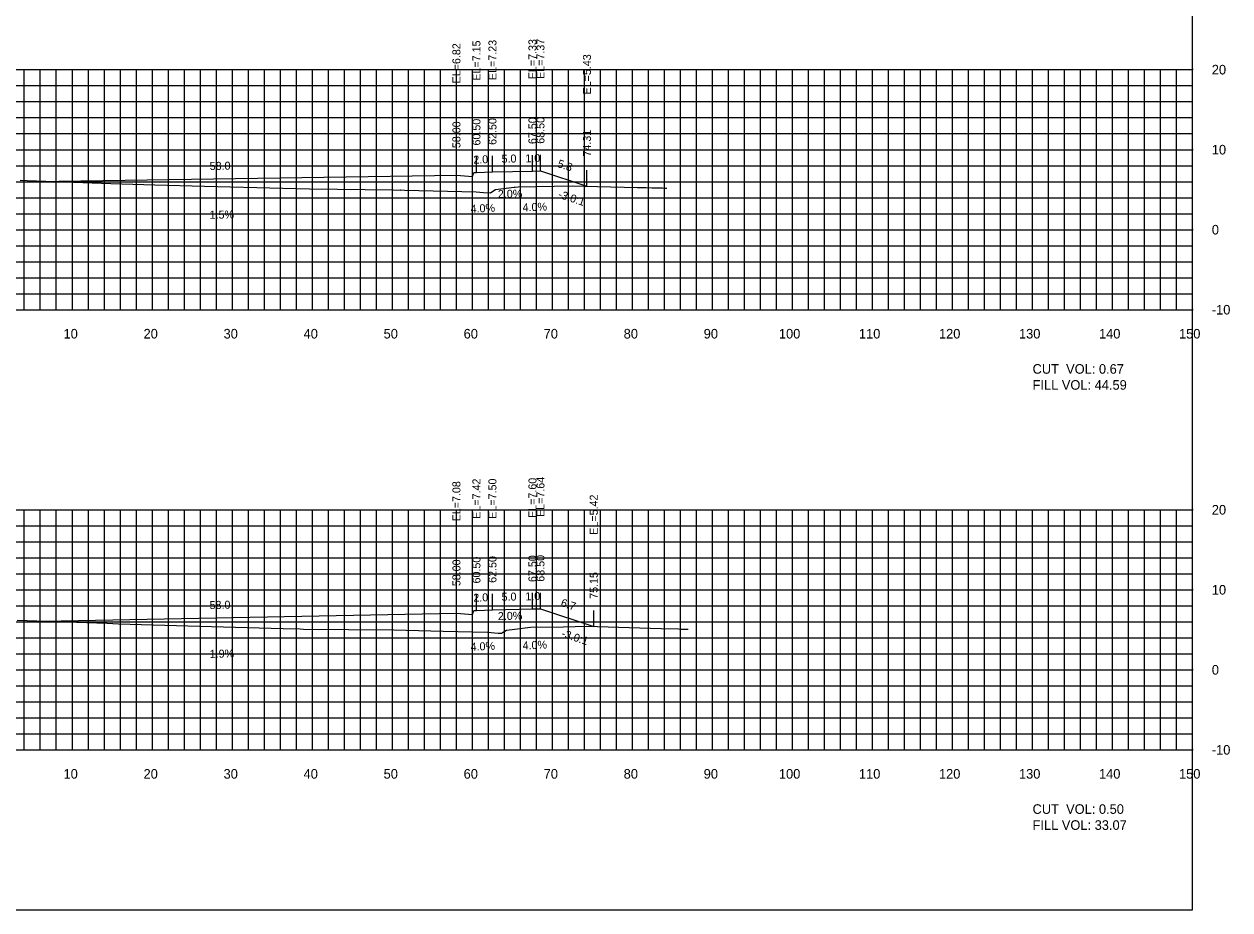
# Model space of a CAD drawing. Extents: x 1797419 to 1809236, y 248759 to 251512.
# Drawn here: x 1808415 to 1808565.7, y 250854.9 to 250965.6 of the extents above; entities that cross this region are included whole.
import ezdxf

# ---------------------------------------------------------------- set-up
doc = ezdxf.new("R2010")
doc.units = 0
for name, color, linetype in [('10', 7, 'Continuous'), ('3', 7, 'Continuous'), ('31', 7, 'Continuous'), ('4', 7, 'Continuous'), ('60', 7, 'Continuous'), ('ANNO-TXT', 7, 'Continuous'), ('CL-CNST', 7, 'Continuous'), ('Level 62', 7, 'Continuous'), ('M-ROADS', 7, 'Continuous')]:
    doc.layers.add(name, color=color, linetype=linetype)

msp = doc.modelspace()

# ---------------------------------------------------------------- linework, layer by layer
for p, q in [((1808469, 250946.71), (1808469, 250948.71)), ((1808471.5, 250947.04), (1808471.5, 250949.04)), ((1808473.5, 250947.12), (1808473.5, 250949.12)), ((1808478.5, 250947.22), (1808478.5, 250949.22)), ((1808479.5, 250947.26), (1808479.5, 250949.26)), ((1808485.31, 250945.32), (1808485.31, 250947.32)), ((1808471.5, 250892.31), (1808471.5, 250894.31)), ((1808473.5, 250892.39), (1808473.5, 250894.39)), ((1808478.5, 250892.49), (1808478.5, 250894.49)), ((1808479.5, 250892.53), (1808479.5, 250894.53)), ((1808469, 250891.97), (1808469, 250893.97)), ((1808486.16, 250890.31), (1808486.16, 250892.31))]:
    msp.add_line(p, q)
msp.add_lwpolyline([(1808261, 250854.89), (1808561, 250854.89), (1808561, 251044.89), (1808261, 251044.89)], close=True)
at = {"layer": '60'}
for p, q in [((1808561, 250929.89), (1808561, 250959.89)), ((1808561.06, 250959.89), (1808561, 250959.89)), ((1808561.06, 250949.89), (1808561, 250949.89)), ((1808561.06, 250939.89), (1808561, 250939.89)), ((1808261, 250929.89), (1808561, 250929.89)), ((1808421, 250929.83), (1808421, 250929.89)), ((1808431, 250929.83), (1808431, 250929.89)), ((1808441, 250929.83), (1808441, 250929.89)), ((1808451, 250929.83), (1808451, 250929.89)), ((1808461, 250929.83), (1808461, 250929.89)), ((1808471, 250929.83), (1808471, 250929.89)), ((1808481, 250929.83), (1808481, 250929.89)), ((1808491, 250929.83), (1808491, 250929.89)), ((1808501, 250929.83), (1808501, 250929.89)), ((1808511, 250929.83), (1808511, 250929.89)), ((1808521, 250929.83), (1808521, 250929.89)), ((1808531, 250929.83), (1808531, 250929.89)), ((1808541, 250929.83), (1808541, 250929.89)), ((1808551, 250929.83), (1808551, 250929.89)), ((1808561, 250929.83), (1808561, 250929.89)), ((1808561.06, 250929.89), (1808561, 250929.89)), ((1808561, 250874.89), (1808561, 250904.89)), ((1808561.06, 250904.89), (1808561, 250904.89)), ((1808561.06, 250894.89), (1808561, 250894.89)), ((1808561.06, 250884.89), (1808561, 250884.89)), ((1808261, 250874.89), (1808561, 250874.89)), ((1808421, 250874.83), (1808421, 250874.89)), ((1808431, 250874.83), (1808431, 250874.89)), ((1808441, 250874.83), (1808441, 250874.89)), ((1808451, 250874.83), (1808451, 250874.89)), ((1808461, 250874.83), (1808461, 250874.89)), ((1808471, 250874.83), (1808471, 250874.89)), ((1808481, 250874.83), (1808481, 250874.89)), ((1808491, 250874.83), (1808491, 250874.89)), ((1808501, 250874.83), (1808501, 250874.89)), ((1808511, 250874.83), (1808511, 250874.89)), ((1808521, 250874.83), (1808521, 250874.89)), ((1808531, 250874.83), (1808531, 250874.89)), ((1808541, 250874.83), (1808541, 250874.89)), ((1808551, 250874.83), (1808551, 250874.89)), ((1808561, 250874.83), (1808561, 250874.89)), ((1808561.06, 250874.89), (1808561, 250874.89))]:
    msp.add_line(p, q, dxfattribs=at)
at = {"layer": 'CL-CNST'}
for points in [[(1808340.94, 250944.71), (1808350.5, 250944.9), (1808350.83, 250944.9), (1808351, 250944.4), (1808353, 250944.56), (1808411, 250945.84), (1808469, 250946.71), (1808471, 250946.54), (1808471.17, 250947.04), (1808471.5, 250947.04), (1808473.5, 250947.12), (1808478.5, 250947.22), (1808479.5, 250947.26), (1808485.31, 250945.32)], [(1808340.69, 250889.74), (1808350.5, 250889.92), (1808350.83, 250889.92), (1808351, 250889.42), (1808353, 250889.58), (1808411, 250890.86), (1808469, 250891.97), (1808471, 250891.81), (1808471.17, 250892.31), (1808471.5, 250892.31), (1808473.5, 250892.39), (1808478.5, 250892.49), (1808479.5, 250892.53), (1808486.16, 250890.31)]]:
    msp.add_lwpolyline(points, dxfattribs=at)
at = {"layer": 'Level 62'}
for p, q in [((1808261, 250959.89), (1808561, 250959.89)), ((1808415, 250929.89), (1808415, 250959.89)), ((1808417, 250929.89), (1808417, 250959.89)), ((1808419, 250929.89), (1808419, 250959.89)), ((1808421, 250929.89), (1808421, 250959.89)), ((1808423, 250929.89), (1808423, 250959.89)), ((1808425, 250929.89), (1808425, 250959.89)), ((1808427, 250929.89), (1808427, 250959.89)), ((1808429, 250929.89), (1808429, 250959.89)), ((1808431, 250929.89), (1808431, 250959.89)), ((1808433, 250929.89), (1808433, 250959.89)), ((1808435, 250929.89), (1808435, 250959.89)), ((1808437, 250929.89), (1808437, 250959.89)), ((1808439, 250929.89), (1808439, 250959.89)), ((1808441, 250929.89), (1808441, 250959.89)), ((1808443, 250929.89), (1808443, 250959.89)), ((1808445, 250929.89), (1808445, 250959.89)), ((1808447, 250929.89), (1808447, 250959.89)), ((1808449, 250929.89), (1808449, 250959.89)), ((1808451, 250929.89), (1808451, 250959.89)), ((1808453, 250929.89), (1808453, 250959.89)), ((1808455, 250929.89), (1808455, 250959.89)), ((1808457, 250929.89), (1808457, 250959.89)), ((1808459, 250929.89), (1808459, 250959.89)), ((1808461, 250929.89), (1808461, 250959.89)), ((1808463, 250929.89), (1808463, 250959.89)), ((1808465, 250929.89), (1808465, 250959.89)), ((1808467, 250929.89), (1808467, 250959.89)), ((1808469, 250929.89), (1808469, 250959.89)), ((1808471, 250929.89), (1808471, 250959.89)), ((1808473, 250929.89), (1808473, 250959.89)), ((1808475, 250929.89), (1808475, 250959.89)), ((1808477, 250929.89), (1808477, 250959.89)), ((1808479, 250929.89), (1808479, 250959.89)), ((1808481, 250929.89), (1808481, 250959.89)), ((1808483, 250929.89), (1808483, 250959.89)), ((1808485, 250929.89), (1808485, 250959.89)), ((1808487, 250929.89), (1808487, 250959.89)), ((1808489, 250929.89), (1808489, 250959.89)), ((1808491, 250929.89), (1808491, 250959.89)), ((1808493, 250929.89), (1808493, 250959.89)), ((1808495, 250929.89), (1808495, 250959.89)), ((1808497, 250929.89), (1808497, 250959.89)), ((1808499, 250929.89), (1808499, 250959.89)), ((1808501, 250929.89), (1808501, 250959.89)), ((1808503, 250929.89), (1808503, 250959.89)), ((1808505, 250929.89), (1808505, 250959.89)), ((1808507, 250929.89), (1808507, 250959.89)), ((1808509, 250929.89), (1808509, 250959.89)), ((1808511, 250929.89), (1808511, 250959.89)), ((1808513, 250929.89), (1808513, 250959.89)), ((1808515, 250929.89), (1808515, 250959.89)), ((1808517, 250929.89), (1808517, 250959.89)), ((1808519, 250929.89), (1808519, 250959.89)), ((1808521, 250929.89), (1808521, 250959.89)), ((1808523, 250929.89), (1808523, 250959.89)), ((1808525, 250929.89), (1808525, 250959.89)), ((1808527, 250929.89), (1808527, 250959.89)), ((1808529, 250929.89), (1808529, 250959.89)), ((1808531, 250929.89), (1808531, 250959.89)), ((1808533, 250929.89), (1808533, 250959.89)), ((1808535, 250929.89), (1808535, 250959.89)), ((1808537, 250929.89), (1808537, 250959.89)), ((1808539, 250929.89), (1808539, 250959.89)), ((1808541, 250929.89), (1808541, 250959.89)), ((1808543, 250929.89), (1808543, 250959.89)), ((1808545, 250929.89), (1808545, 250959.89)), ((1808547, 250929.89), (1808547, 250959.89)), ((1808549, 250929.89), (1808549, 250959.89)), ((1808551, 250929.89), (1808551, 250959.89)), ((1808553, 250929.89), (1808553, 250959.89)), ((1808555, 250929.89), (1808555, 250959.89)), ((1808557, 250929.89), (1808557, 250959.89)), ((1808559, 250929.89), (1808559, 250959.89)), ((1808561, 250929.89), (1808561, 250959.89)), ((1808261, 250957.89), (1808561, 250957.89)), ((1808261, 250955.89), (1808561, 250955.89)), ((1808261, 250953.89), (1808561, 250953.89)), ((1808261, 250951.89), (1808561, 250951.89)), ((1808261, 250949.89), (1808561, 250949.89)), ((1808261, 250947.89), (1808561, 250947.89)), ((1808261, 250945.89), (1808561, 250945.89)), ((1808261, 250943.89), (1808561, 250943.89)), ((1808261, 250941.89), (1808561, 250941.89)), ((1808261, 250939.89), (1808561, 250939.89)), ((1808261, 250937.89), (1808561, 250937.89)), ((1808261, 250935.89), (1808561, 250935.89)), ((1808261, 250933.89), (1808561, 250933.89)), ((1808261, 250931.89), (1808561, 250931.89)), ((1808261, 250929.89), (1808561, 250929.89)), ((1808261, 250904.89), (1808561, 250904.89)), ((1808415, 250874.89), (1808415, 250904.89)), ((1808417, 250874.89), (1808417, 250904.89)), ((1808419, 250874.89), (1808419, 250904.89)), ((1808421, 250874.89), (1808421, 250904.89)), ((1808423, 250874.89), (1808423, 250904.89)), ((1808425, 250874.89), (1808425, 250904.89)), ((1808427, 250874.89), (1808427, 250904.89)), ((1808429, 250874.89), (1808429, 250904.89)), ((1808431, 250874.89), (1808431, 250904.89)), ((1808433, 250874.89), (1808433, 250904.89)), ((1808435, 250874.89), (1808435, 250904.89)), ((1808437, 250874.89), (1808437, 250904.89)), ((1808439, 250874.89), (1808439, 250904.89)), ((1808441, 250874.89), (1808441, 250904.89)), ((1808443, 250874.89), (1808443, 250904.89)), ((1808445, 250874.89), (1808445, 250904.89)), ((1808447, 250874.89), (1808447, 250904.89)), ((1808449, 250874.89), (1808449, 250904.89)), ((1808451, 250874.89), (1808451, 250904.89)), ((1808453, 250874.89), (1808453, 250904.89)), ((1808455, 250874.89), (1808455, 250904.89)), ((1808457, 250874.89), (1808457, 250904.89)), ((1808459, 250874.89), (1808459, 250904.89)), ((1808461, 250874.89), (1808461, 250904.89)), ((1808463, 250874.89), (1808463, 250904.89)), ((1808465, 250874.89), (1808465, 250904.89)), ((1808467, 250874.89), (1808467, 250904.89)), ((1808469, 250874.89), (1808469, 250904.89)), ((1808471, 250874.89), (1808471, 250904.89)), ((1808473, 250874.89), (1808473, 250904.89)), ((1808475, 250874.89), (1808475, 250904.89)), ((1808477, 250874.89), (1808477, 250904.89)), ((1808479, 250874.89), (1808479, 250904.89)), ((1808481, 250874.89), (1808481, 250904.89)), ((1808483, 250874.89), (1808483, 250904.89)), ((1808485, 250874.89), (1808485, 250904.89)), ((1808487, 250874.89), (1808487, 250904.89)), ((1808489, 250874.89), (1808489, 250904.89)), ((1808491, 250874.89), (1808491, 250904.89)), ((1808493, 250874.89), (1808493, 250904.89)), ((1808495, 250874.89), (1808495, 250904.89)), ((1808497, 250874.89), (1808497, 250904.89)), ((1808499, 250874.89), (1808499, 250904.89)), ((1808501, 250874.89), (1808501, 250904.89)), ((1808503, 250874.89), (1808503, 250904.89)), ((1808505, 250874.89), (1808505, 250904.89)), ((1808507, 250874.89), (1808507, 250904.89)), ((1808509, 250874.89), (1808509, 250904.89)), ((1808511, 250874.89), (1808511, 250904.89)), ((1808513, 250874.89), (1808513, 250904.89)), ((1808515, 250874.89), (1808515, 250904.89)), ((1808517, 250874.89), (1808517, 250904.89)), ((1808519, 250874.89), (1808519, 250904.89)), ((1808521, 250874.89), (1808521, 250904.89)), ((1808523, 250874.89), (1808523, 250904.89)), ((1808525, 250874.89), (1808525, 250904.89)), ((1808527, 250874.89), (1808527, 250904.89)), ((1808529, 250874.89), (1808529, 250904.89)), ((1808531, 250874.89), (1808531, 250904.89)), ((1808533, 250874.89), (1808533, 250904.89)), ((1808535, 250874.89), (1808535, 250904.89)), ((1808537, 250874.89), (1808537, 250904.89)), ((1808539, 250874.89), (1808539, 250904.89)), ((1808541, 250874.89), (1808541, 250904.89)), ((1808543, 250874.89), (1808543, 250904.89)), ((1808545, 250874.89), (1808545, 250904.89)), ((1808547, 250874.89), (1808547, 250904.89)), ((1808549, 250874.89), (1808549, 250904.89)), ((1808551, 250874.89), (1808551, 250904.89)), ((1808553, 250874.89), (1808553, 250904.89)), ((1808555, 250874.89), (1808555, 250904.89)), ((1808557, 250874.89), (1808557, 250904.89)), ((1808559, 250874.89), (1808559, 250904.89)), ((1808561, 250874.89), (1808561, 250904.89)), ((1808261, 250902.89), (1808561, 250902.89)), ((1808261, 250900.89), (1808561, 250900.89)), ((1808261, 250898.89), (1808561, 250898.89)), ((1808261, 250896.89), (1808561, 250896.89)), ((1808261, 250894.89), (1808561, 250894.89)), ((1808261, 250892.89), (1808561, 250892.89)), ((1808261, 250890.89), (1808561, 250890.89)), ((1808261, 250888.89), (1808561, 250888.89)), ((1808261, 250886.89), (1808561, 250886.89)), ((1808261, 250884.89), (1808561, 250884.89)), ((1808261, 250882.89), (1808561, 250882.89)), ((1808261, 250880.89), (1808561, 250880.89)), ((1808261, 250878.89), (1808561, 250878.89)), ((1808261, 250876.89), (1808561, 250876.89)), ((1808261, 250874.89), (1808561, 250874.89))]:
    msp.add_line(p, q, dxfattribs=at)
at = {"layer": 'M-ROADS'}
for points in [[(1808414.47, 250946.06), (1808415.37, 250946.05), (1808425.81, 250945.68), (1808431.33, 250945.51), (1808437.52, 250945.32), (1808447.29, 250945.07), (1808450.62, 250945), (1808461.08, 250944.87), (1808462.02, 250944.84), (1808462.04, 250944.85), (1808462.5, 250944.83), (1808471.48, 250944.61), (1808472.39, 250944.55), (1808473.25, 250944.49), (1808473.54, 250944.71), (1808473.89, 250944.91), (1808476.2, 250945.21), (1808476.36, 250945.22), (1808476.7, 250945.23), (1808483.46, 250945.38), (1808484.96, 250945.33), (1808491.62, 250945.17), (1808492.31, 250945.16), (1808492.71, 250945.16), (1808493.42, 250945.14), (1808494.4, 250945.11), (1808494.76, 250945.1), (1808495.13, 250945.08), (1808495.3, 250945.07)], [(1808414.09, 250891.09), (1808421.53, 250890.83), (1808425.36, 250890.7), (1808426.77, 250890.65), (1808436.89, 250890.34), (1808447.33, 250890.07), (1808449.47, 250890), (1808449.9, 250889.99), (1808455.5, 250889.94), (1808461.16, 250889.87), (1808467.36, 250889.72), (1808472.88, 250889.59), (1808474.23, 250889.49), (1808474.62, 250889.46), (1808474.75, 250889.56), (1808475.27, 250889.86), (1808476.31, 250889.99), (1808478.25, 250890.21), (1808482.36, 250890.27), (1808485.3, 250890.33), (1808494.57, 250890.05), (1808496.77, 250890), (1808497, 250889.99), (1808497.13, 250889.99), (1808497.36, 250889.99), (1808497.68, 250889.98), (1808497.8, 250889.97), (1808497.93, 250889.97), (1808497.98, 250889.96)]]:
    msp.add_lwpolyline(points, dxfattribs=at)

# ---------------------------------------------------------------- texts
for p in [(1808481.62, 250943.92), (1808482.04, 250889.04)]:
    msp.add_text('-3.0:1', height=1, rotation=341.5651).set_placement(p)
at = {"layer": '10'}
for s, p in [('10', (1808419.9, 250926.29)), ('20', (1808429.9, 250926.29)), ('30', (1808439.9, 250926.29)), ('40', (1808449.9, 250926.29)), ('50', (1808459.9, 250926.29)), ('60', (1808469.9, 250926.29)), ('70', (1808479.9, 250926.29)), ('80', (1808489.9, 250926.29)), ('90', (1808499.9, 250926.29)), ('100', (1808509.3, 250926.29)), ('110', (1808519.3, 250926.29)), ('120', (1808529.3, 250926.29)), ('130', (1808539.3, 250926.29)), ('140', (1808549.3, 250926.29)), ('150', (1808559.3, 250926.29)), ('10', (1808419.9, 250871.29)), ('20', (1808429.9, 250871.29)), ('30', (1808439.9, 250871.29)), ('40', (1808449.9, 250871.29)), ('50', (1808459.9, 250871.29)), ('60', (1808469.9, 250871.29)), ('70', (1808479.9, 250871.29)), ('80', (1808489.9, 250871.29)), ('90', (1808499.9, 250871.29)), ('100', (1808509.3, 250871.29)), ('110', (1808519.3, 250871.29)), ('120', (1808529.3, 250871.29)), ('130', (1808539.3, 250871.29)), ('140', (1808549.3, 250871.29)), ('150', (1808559.3, 250871.29))]:
    msp.add_text(s, height=1.2, dxfattribs=at).set_placement(p)
at = {"layer": '3'}
for s, p in [('EL=7.15', (1808472, 250958.51)), ('EL=7.23', (1808474, 250958.59)), ('EL=7.33', (1808479, 250958.69)), ('EL=7.37', (1808480, 250958.73)), ('EL=6.82', (1808469.5, 250958.17)), ('EL=5.43', (1808485.81, 250956.79)), ('58.00', (1808469.5, 250950.08)), ('60.50', (1808472, 250950.41)), ('62.50', (1808474, 250950.49)), ('67.50', (1808479, 250950.59)), ('68.50', (1808480, 250950.63)), ('74.31', (1808485.81, 250949.03)), ('EL=7.08', (1808469.5, 250903.44)), ('EL=7.42', (1808472, 250903.77)), ('EL=7.50', (1808474, 250903.77)), ('EL=7.60', (1808479, 250903.87)), ('EL=7.64', (1808480, 250903.99)), ('EL=5.42', (1808486.66, 250901.77)), ('58.00', (1808469.5, 250895.34)), ('60.50', (1808472, 250895.68)), ('62.50', (1808474, 250895.76)), ('67.50', (1808479, 250895.86)), ('68.50', (1808480, 250895.9)), ('75.15', (1808486.66, 250893.76))]:
    msp.add_text(s, height=1, rotation=90, dxfattribs=at).set_placement(p)
at = {"layer": '31'}
for s, p in [('20', (1808563.4, 250959.29)), ('10', (1808563.4, 250949.29)), ('0', (1808563.4, 250939.29)), ('-10', (1808563.4, 250929.29)), ('20', (1808563.4, 250904.29)), ('10', (1808563.4, 250894.29)), ('0', (1808563.4, 250884.29)), ('-10', (1808563.4, 250874.29))]:
    msp.add_text(s, height=1.2, dxfattribs=at).set_placement(p)
at = {"layer": '4'}
for s, rotation, p in [('58.0', 0.8589, (1808438.17, 250947.35)), ('2.0', 2.2906, (1808471.13, 250948.13)), ('5.0', 1.1458, (1808474.65, 250948.25)), ('1.0', 2.2906, (1808477.63, 250948.29)), ('5.8', 341.5651, (1808481.54, 250947.74)), ('2.0%', 1.1458, (1808474.19, 250943.85)), ('1.5%', 0.8589, (1808438.16, 250941.25)), ('4.0%', 2.2906, (1808470.79, 250942.01)), ('4.0%', 2.2906, (1808477.29, 250942.17)), ('2.0', 2.2906, (1808471.13, 250893.39)), ('5.0', 1.1458, (1808474.65, 250893.51)), ('1.0', 2.2906, (1808477.63, 250893.55)), ('58.0', 1.0998, (1808438.16, 250892.48)), ('6.7', 341.5651, (1808481.96, 250892.87)), ('2.0%', 1.1458, (1808474.19, 250891.1)), ('4.0%', 2.2906, (1808470.79, 250887.27)), ('4.0%', 2.2906, (1808477.29, 250887.43)), ('1.9%', 1.0998, (1808438.18, 250886.38))]:
    msp.add_text(s, height=1, rotation=rotation, dxfattribs=at).set_placement(p)
at = {"layer": 'ANNO-TXT'}
for s, p in [('CUT  VOL: 0.67', (1808541, 250921.89)), ('FILL VOL: 44.59', (1808541, 250919.89)), ('CUT  VOL: 0.50', (1808541, 250866.89)), ('FILL VOL: 33.07', (1808541, 250864.89))]:
    msp.add_text(s, height=1.2, dxfattribs=at).set_placement(p)

doc.saveas('drawing.dxf')
